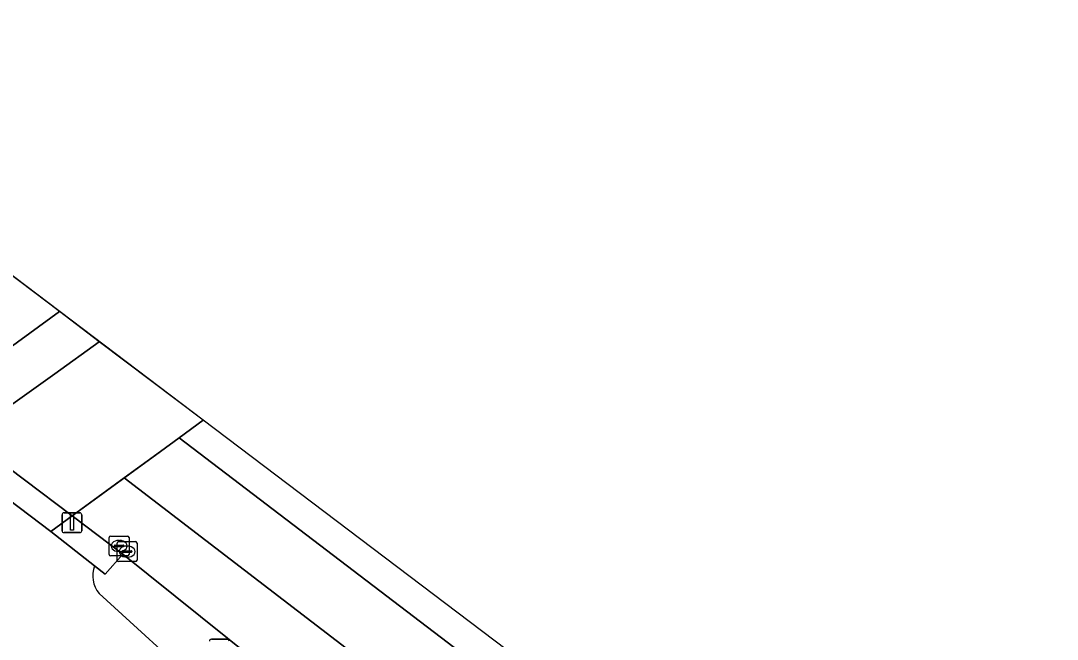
# Model space of a CAD drawing. Extents: x 157445 to 158888, y 383061 to 384688.
# Drawn here: x 158588.7 to 158640.9, y 384038.1 to 384069.3 of the extents above; entities that cross this region are included whole.
import ezdxf

# ---------------------------------------------------------------- set-up
doc = ezdxf.new("R2010")
doc.units = 0
for name, color, linetype in [('IMGEO_Berm_groen', 7, 'Continuous'), ('IMGEO_Dek', 7, 'Continuous'), ('IMGEO_Groenvoorziening', 7, 'Continuous'), ('IMGEO_Kolk', 7, 'Continuous'), ('IMGEO_Lichtmast', 7, 'Continuous'), ('IMGEO_Muur', 7, 'Continuous'), ('IMGEO_Rijbaan_regionaal_gesloten', 7, 'Continuous'), ('IMGEO_Terreindeel_open', 7, 'Continuous'), ('IMGEO_Voetpad_open', 7, 'Continuous')]:
    doc.layers.add(name, color=color, linetype=linetype)

msp = doc.modelspace()

# ---------------------------------------------------------------- linework, layer by layer
at = {"layer": 'IMGEO_Berm_groen'}
for points in [[(158600.361, 384037.114), (158593.807, 384042.368), (158592.917, 384041.367), (158592.382, 384041.788)], [(158592.611, 384040.389), (158603.062, 384030.855), (158618.866, 384015.449), (158635.636, 383999.852), (158649.831, 383987.309), (158652.615, 383984.75), (158679.212, 383960.296), (158710.199, 383932.348), (158724.684, 383919.418), (158740.159, 383906.053), (158760.166, 383889.359), (158776.714, 383875.229), (158792.553, 383860.857), (158793.682, 383859.501), (158794.295, 383859.532), (158795.175, 383859.576), (158795.559, 383859.595), (158796.643, 383859.65)]]:
    msp.add_lwpolyline(points, dxfattribs=at)
msp.add_arc((158593.715, 384041.288), 1.424, 159.4392, 219.1533, dxfattribs=at)
at = {"layer": 'IMGEO_Dek'}
msp.add_lwpolyline([(158597.855, 384049.125), (158583.349, 384060.096), (158571.232, 384069.26), (158568.694, 384067.402), (158564.611, 384064.413), (158563.666, 384063.721), (158568.643, 384059.92), (158572.724, 384056.803), (158574.121, 384055.736), (158576.308, 384054.066), (158577.618, 384053.065), (158582.934, 384049.004), (158584.889, 384047.51), (158590.181, 384043.516), (158591.251, 384044.299), (158595.704, 384047.553)], close=True, dxfattribs=at)
at = {"layer": 'IMGEO_Groenvoorziening'}
for points in [[(158592.382, 384041.788), (158590.181, 384043.516), (158584.889, 384047.51), (158583.66, 384045.915)], [(158618.866, 384015.449), (158603.062, 384030.855), (158592.611, 384040.389)]]:
    msp.add_lwpolyline(points, dxfattribs=at)
msp.add_arc((158593.715, 384041.288), 1.424, 159.4392, 219.1533, dxfattribs=at)
at = {"layer": 'IMGEO_Kolk'}
for p, q in [((158593.122, 384042.363), (158593.122, 384043.215)), ((158593.197, 384043.289), (158594.049, 384043.289)), ((158594.123, 384043.215), (158594.123, 384042.363)), ((158593.381, 384042.783), (158593.381, 384042.795)), ((158593.819, 384042.746), (158593.421, 384042.746)), ((158593.424, 384042.832), (158593.822, 384042.832)), ((158593.525, 384042.08), (158593.525, 384042.932)), ((158593.6, 384043.006), (158594.452, 384043.006)), ((158593.61, 384043.069), (158593.635, 384043.069)), ((158593.865, 384042.795), (158593.865, 384042.783)), ((158594.013, 384042.786), (158594.038, 384042.786)), ((158594.526, 384042.932), (158594.526, 384042.08)), ((158594.049, 384042.289), (158593.197, 384042.289)), ((158593.633, 384042.509), (158593.608, 384042.509)), ((158593.784, 384042.5), (158593.784, 384042.512)), ((158594.222, 384042.463), (158593.824, 384042.463)), ((158593.827, 384042.549), (158594.225, 384042.549)), ((158594.036, 384042.226), (158594.011, 384042.226)), ((158594.268, 384042.512), (158594.268, 384042.5)), ((158594.452, 384042.006), (158593.6, 384042.006))]:
    msp.add_line(p, q, dxfattribs=at)
for points in [[(158593.122, 384042.363), (158593.122, 384043.215)], [(158593.197, 384043.289), (158594.049, 384043.289)], [(158594.123, 384043.215), (158594.123, 384042.363)], [(158593.525, 384042.08), (158593.525, 384042.932)], [(158593.6, 384043.006), (158594.452, 384043.006)], [(158594.526, 384042.932), (158594.526, 384042.08)], [(158594.049, 384042.289), (158593.197, 384042.289)], [(158594.452, 384042.006), (158593.6, 384042.006)]]:
    msp.add_lwpolyline(points, dxfattribs=at)
for centre, radius, start, end in [((158593.199, 384043.213), 0.0765, 91.552, 178.448), ((158593.199, 384043.213), 0.0765, 91.552, 178.448), ((158594.047, 384043.213), 0.0765, 1.552, 88.448), ((158594.047, 384043.213), 0.0765, 1.552, 88.448), ((158593.421, 384042.792), 0.0403, 85.8775, 175.7526), ((158593.418, 384042.782), 0.0366, 178.938, 274.7102), ((158593.602, 384042.93), 0.0765, 91.552, 178.448), ((158593.602, 384042.93), 0.0765, 91.552, 178.448), ((158593.822, 384042.789), 0.043, 264.8664, 352.4533), ((158593.826, 384042.794), 0.0386, 1.7309, 96.639), ((158594.45, 384042.93), 0.0765, 1.552, 88.448), ((158594.45, 384042.93), 0.0765, 1.552, 88.448), ((158593.199, 384042.365), 0.0765, 181.552, 268.448), ((158593.199, 384042.365), 0.0765, 181.552, 268.448), ((158593.824, 384042.509), 0.0403, 85.8775, 175.7526), ((158593.821, 384042.499), 0.0366, 178.938, 274.7102), ((158594.047, 384042.365), 0.0765, 271.552, 358.448), ((158594.047, 384042.365), 0.0765, 271.552, 358.448), ((158594.225, 384042.506), 0.043, 264.8664, 352.4533), ((158594.229, 384042.511), 0.0386, 1.7309, 96.639), ((158593.602, 384042.082), 0.0765, 181.552, 268.448), ((158593.602, 384042.082), 0.0765, 181.552, 268.448), ((158594.45, 384042.082), 0.0765, 271.552, 358.448), ((158594.45, 384042.082), 0.0765, 271.552, 358.448)]:
    msp.add_arc(centre, radius, start, end, dxfattribs=at)
for centre, major_axis, ratio, start_param, end_param in [((158593.609, 384042.789), (-0.387, 0.002), 0.722429, 4.712389, 7.853982), ((158594.012, 384042.506), (-0.387, 0.002), 0.722429, 4.712389, 7.853982), ((158593.634, 384042.789), (-0.39, 0.002), 0.717154, 1.570796, 4.712389), ((158594.037, 384042.506), (-0.39, 0.002), 0.717154, 1.570796, 4.712389)]:
    msp.add_ellipse(centre, major_axis=major_axis, ratio=ratio, start_param=start_param, end_param=end_param, dxfattribs=at)
at = {"layer": 'IMGEO_Lichtmast'}
for p, q in [((158590.745, 384043.559), (158590.745, 384044.359)), ((158590.745, 384044.359), (158590.745, 384043.559)), ((158590.845, 384044.459), (158591.635, 384044.459)), ((158591.635, 384044.459), (158590.845, 384044.459)), ((158591.735, 384044.359), (158591.735, 384043.559)), ((158591.735, 384043.559), (158591.735, 384044.359)), ((158591.635, 384043.459), (158590.845, 384043.459)), ((158590.845, 384043.459), (158591.635, 384043.459)), ((158598.272, 384038.087), (158599.062, 384038.087)), ((158599.062, 384038.087), (158598.272, 384038.087))]:
    msp.add_line(p, q, dxfattribs=at)
msp.add_lwpolyline([(158591.165, 384044.334), (158591.315, 384044.334), (158591.315, 384043.584), (158591.165, 384043.584), (158591.165, 384044.334)], dxfattribs=at)
for centre, start, end in [((158590.845, 384044.359), 90, 180), ((158590.845, 384044.359), 90, 180), ((158591.635, 384044.359), 0, 90), ((158591.635, 384044.359), 360, 90), ((158590.845, 384043.559), 180, 270), ((158590.845, 384043.559), 180, 270), ((158591.635, 384043.559), 270, 0), ((158591.635, 384043.559), 270, 0), ((158598.272, 384037.987), 90, 180), ((158598.272, 384037.987), 90, 180), ((158599.062, 384037.987), 0, 90), ((158599.062, 384037.987), 360, 90)]:
    msp.add_arc(centre, 0.1, start, end, dxfattribs=at)
at = {"layer": 'IMGEO_Muur'}
for points in [[(158577.329, 384054.811), (158575.112, 384056.485), (158573.705, 384057.547), (158573.56, 384057.656), (158569.582, 384060.66), (158564.611, 384064.413), (158563.666, 384063.721), (158568.643, 384059.92), (158572.724, 384056.803), (158574.121, 384055.736), (158576.308, 384054.066), (158577.618, 384053.065), (158582.934, 384049.004), (158584.889, 384047.51), (158590.181, 384043.516), (158591.251, 384044.299), (158586.438, 384047.932), (158585.95, 384048.301), (158582.384, 384050.993), (158578.648, 384053.814)], [(158591.251, 384044.299), (158590.181, 384043.516), (158592.382, 384041.788), (158592.917, 384041.367), (158593.807, 384042.368)]]:
    msp.add_lwpolyline(points, close=True, dxfattribs=at)
at = {"layer": 'IMGEO_Rijbaan_regionaal_gesloten'}
for points in [[(158597.855, 384049.125), (158583.349, 384060.096), (158571.232, 384069.26), (158568.694, 384067.402), (158564.611, 384064.413), (158569.582, 384060.66), (158573.56, 384057.656), (158573.705, 384057.547), (158575.112, 384056.485), (158577.329, 384054.811), (158578.648, 384053.814), (158582.384, 384050.993), (158585.95, 384048.301), (158586.438, 384047.932), (158591.251, 384044.299), (158595.704, 384047.553)], [(158868.176, 383843.253), (158785.821, 383906.07), (158729.784, 383948.814), (158647.356, 384011.687), (158597.855, 384049.125), (158596.641, 384048.238), (158664.84, 383996.262), (158694.763, 383973.599), (158726.719, 383949.16), (158748.405, 383932.576), (158815.5, 383881.483), (158866.497, 383842.464)], [(158610.626, 384033.365), (158593.879, 384046.219), (158591.251, 384044.299), (158593.807, 384042.368), (158600.361, 384037.114), (158636.9, 384008.437)]]:
    msp.add_lwpolyline(points, close=True, dxfattribs=at)
msp.add_lwpolyline([(158694.763, 383973.599), (158664.84, 383996.262), (158596.641, 384048.238), (158595.704, 384047.553), (158593.879, 384046.219), (158610.626, 384033.365), (158647.448, 384005.101), (158647.475, 384005.081), (158655.865, 383998.664), (158656.639, 383998.094), (158671.823, 383986.517), (158672.564, 383985.934), (158687.777, 383974.364)], dxfattribs=at)
at = {"layer": 'IMGEO_Terreindeel_open'}
msp.add_lwpolyline([(158597.855, 384049.125), (158592.622, 384053.082), (158590.373, 384051.471), (158585.95, 384048.301), (158585.756, 384048.162), (158584.889, 384047.51), (158590.181, 384043.516), (158591.251, 384044.299), (158593.879, 384046.219), (158595.704, 384047.553), (158596.641, 384048.238)], close=True, dxfattribs=at)
at = {"layer": 'IMGEO_Voetpad_open'}
for points in [[(158590.617, 384054.599), (158585.29, 384058.628), (158582.946, 384056.929), (158578.648, 384053.814), (158577.618, 384053.065), (158582.934, 384049.004)], [(158592.622, 384053.082), (158590.617, 384054.599), (158582.934, 384049.004), (158561.169, 384032.689), (158561.958, 384031.72), (158562.78, 384030.872), (158564.348, 384032.052), (158575.646, 384040.554), (158584.889, 384047.51), (158585.756, 384048.162), (158585.95, 384048.301), (158590.373, 384051.471)]]:
    msp.add_lwpolyline(points, close=True, dxfattribs=at)

doc.saveas('drawing.dxf')
